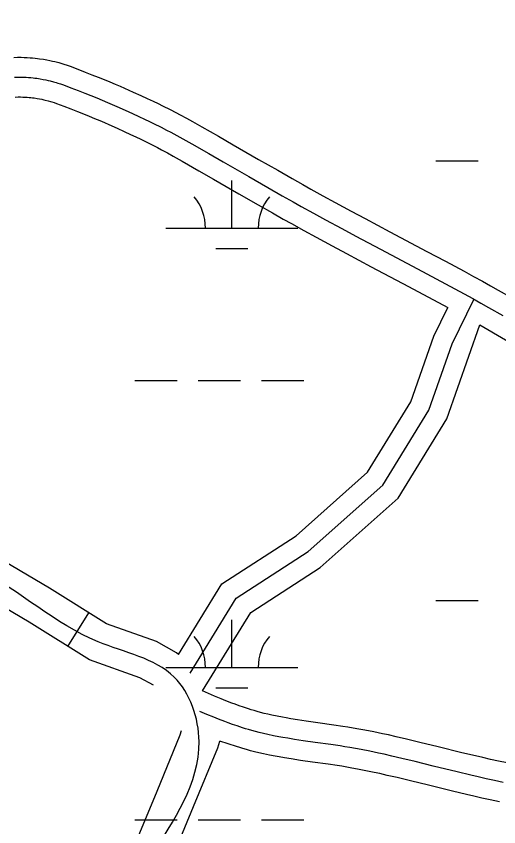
# Model space of a CAD drawing. Extents: x 3297735 to 3335592, y 670436 to 695807.
# Drawn here: x 3318127 to 3318492, y 692609 to 693223 of the extents above; entities that cross this region are included whole.
import ezdxf

# ---------------------------------------------------------------- set-up
doc = ezdxf.new("R2010")
doc.units = 0
for name, color, linetype in [('V-RIVR-EDGE', 7, 'Continuous'), ('V-ROAD-CNTR', 7, 'Continuous'), ('V-WETL-SWMP', 7, 'Continuous')]:
    doc.layers.add(name, color=color, linetype=linetype)

msp = doc.modelspace()

# ---------------------------------------------------------------- linework, layer by layer
at = {"layer": 'V-RIVR-EDGE'}
msp.add_spline([(3319555.14, 694014.55), (3319548.52, 694002.76), (3319539.36, 693985.79), (3319509.78, 693923.27), (3319496.46, 693903), (3319479.41, 693878.17), (3319464.01, 693854.58), (3319445.27, 693818.98), (3319424.44, 693775.51), (3319406.53, 693740.74), (3319395.69, 693713), (3319386.52, 693693.13), (3319372.79, 693671.61), (3319340.34, 693621.53), (3319316.61, 693580.14), (3319295.79, 693542.89), (3319282.06, 693520.96), (3319271.65, 693502.33), (3319267.89, 693489.49), (3319259.98, 693475.83), (3319250.42, 693465.08), (3319246.25, 693454.32), (3319237.93, 693442.32), (3319231.68, 693428.65), (3319225.43, 693414.99), (3319219.61, 693410.03), (3319205.47, 693391.42), (3319185.09, 693363.28), (3319164.7, 693327.69), (3319143.08, 693301.21), (3319109.39, 693253.21), (3319083.6, 693218.46), (3319061.14, 693187.85), (3319039.52, 693157.64), (3319018.29, 693123.29), (3318994.59, 693091.02), (3318949.68, 693031.86), (3318931.37, 693004.55), (3318913.08, 692981.38), (3318902.25, 692962.76), (3318892.68, 692944.55), (3318876.03, 692916.4), (3318861.86, 692887.84), (3318841.46, 692848.51), (3318822.29, 692807.53), (3318806.46, 692774.41), (3318803.1, 692758.66), (3318804.31, 692744.98), (3318808.02, 692734.61), (3318808.84, 692730.46), (3318817.11, 692725.47), (3318826.63, 692719.23), (3318832.83, 692713), (3318835.72, 692705.53), (3318835.27, 692692.27), (3318829.85, 692681.5), (3318819.88, 692669.09), (3318809.47, 692651.3), (3318783.24, 692602.87), (3318768.67, 692580.52), (3318760.79, 692575.98), (3318753.73, 692573.1), (3318747.11, 692573.94), (3318739.24, 692579.76), (3318735.53, 692585.58), (3318730.56, 692588.49), (3318721.44, 692588.1), (3318700.27, 692573.64), (3318679.48, 692549.66), (3318660.76, 692522.35), (3318646.6, 692493.37), (3318637.03, 692477.64), (3318624.96, 692456.95), (3318607.08, 692434.19), (3318599.98, 692413.49), (3318583.3, 692372.49), (3318565.82, 692342.28), (3318547.09, 692313.73), (3318534.2, 692295.52), (3318512.56, 692258.69), (3318488.02, 692224.76), (3318446.4, 692155.23), (3318418.11, 692112.61), (3318397.31, 692084.47), (3318386.91, 692066.68), (3318376.5, 692048.05), (3318354.44, 692011.22), (3318333.22, 691976.45), (3318316.13, 691940.02), (3318301.57, 691917.67), (3318275.38, 691884.99), (3318265.81, 691873), (3318250.82, 691844.85), (3318236.64, 691808.41), (3318222.07, 691781.09), (3318194.96, 691714.01), (3318179.96, 691684.2), (3318162.07, 691654.82), (3318140.84, 691619.64), (3318130.44, 691603.92), (3318120.89, 691595.24), (3318105.09, 691577.87), (3318090.12, 691558.42), (3318067.68, 691532.37), (3318043.56, 691501.75), (3318020.26, 691465.75), (3317998.21, 691433.06), (3317973.66, 691392.92), (3317962.42, 691371.81), (3317929.95, 691315.1), (3317907.9, 691282.41), (3317889.2, 691263.39), (3317870.48, 691238.16), (3317844.7, 691202.99), (3317833.05, 691186.02), (3317808.09, 691148.78), (3317780.64, 691109.47), (3317756.1, 691076.38), (3317731.98, 691045.35), (3317684.57, 690978.73), (3317668.76, 690954.73), (3317646.3, 690922.04), (3317635.48, 690907.15), (3317629.25, 690900.53), (3317620.1, 690889.36), (3317608.46, 690874.47), (3317601.4, 690867.03), (3317592.67, 690860.42), (3317585.59, 690845.93), (3317576.86, 690836), (3317565.64, 690821.11), (3317549.42, 690801.25), (3317522.4, 690767.75), (3317502.45, 690745), (3317489.97, 690727.62), (3317482.47, 690713.55), (3317479.54, 690701.12), (3317475.78, 690689.94), (3317474.94, 690683.31), (3317467.87, 690674.21), (3317451.65, 690653.94), (3317427.54, 690622.91), (3317406.33, 690593.95), (3317381.8, 690564.58), (3317328.18, 690504.62), (3317308.23, 690483.11), (3317290.78, 690466.16), (3317272.5, 690446.31), (3317248.81, 690422.74), (3317230.94, 690402.48), (3317202.23, 690356.54), (3317170.21, 690314.34), (3317129.47, 690266.36), (3317099.12, 690227.48), (3317085.82, 690212.59), (3317074.19, 690204.33), (3317063.38, 690189.85), (3317045.08, 690163.78), (3317020.95, 690128.61), (3316996.82, 690093.85), (3316970.63, 690059.1), (3316926.98, 690008.23), (3316891.65, 689970.6), (3316861.71, 689930.05), (3316828.03, 689887.86), (3316809.31, 689860.13), (3316797.25, 689841.93), (3316783.53, 689825.38), (3316737.37, 689762.08), (3316714.9, 689728.98), (3316681.64, 689687.61), (3316661.69, 689665.69), (3316647.97, 689646.66), (3316619.68, 689606.11), (3316602.63, 689581.28), (3316583.49, 689551.9), (3316563.93, 689519.62), (3316547.71, 689499.35), (3316541.89, 689491.9), (3316538.57, 689488.6), (3316532.31, 689474.1), (3316523.16, 689461.28), (3316509.03, 689445.15), (3316500.29, 689431.49), (3316493.22, 689419.9), (3316485.73, 689407.9), (3316486.11, 689397.12), (3316486.48, 689375.57), (3316487.29, 689371.01), (3316491.44, 689370.17), (3316493.5, 689366.43), (3316494.29, 689352.75), (3316496.75, 689341.56), (3316502.54, 689336.57), (3316504.2, 689334.08), (3316504.18, 689328.69), (3316501.27, 689325.8), (3316488.83, 689321.27), (3316487.17, 689319.61), (3316487.16, 689316.71), (3316492.96, 689316.7), (3316502.08, 689318.33), (3316508.3, 689318.32), (3316513.27, 689314.99), (3316516.58, 689314.98), (3316524.87, 689314.55), (3316535.62, 689303.33), (3316544.71, 689293.36), (3316545.54, 689290.04), (3316543.46, 689287.97), (3316525.66, 689296.72), (3316509.92, 689304.22), (3316502.06, 689307.14), (3316490.45, 689308.41), (3316482.58, 689308.02), (3316478.02, 689308.03), (3316473.47, 689311.77), (3316449.46, 689323.85), (3316424.59, 689324.74), (3316401.79, 689323.14), (3316381.47, 689318.22), (3316366.54, 689316.18), (3316352.85, 689311.24), (3316334.16, 689295.54), (3316302.2, 689277.79), (3316275.21, 689257.14), (3316266.49, 689249.28), (3316249.02, 689224.04), (3316230.28, 689191.76), (3316217.78, 689162.78), (3316200.69, 689125.93), (3316182.37, 689092.82), (3316162.8, 689054.73), (3316141.17, 689024.94), (3316114.57, 688996.41), (3316081.77, 688971.62), (3316036.89, 688926.14), (3316007.39, 688897.61), (3315987.04, 688880.67), (3315970.01, 688865.79), (3315959.63, 688858.77), (3315957.13, 688852.14), (3315955.46, 688848.42), (3315953.91, 688835.53)], degree=3, dxfattribs=at)
at = {"layer": 'V-ROAD-CNTR'}
msp.add_line((3318165.79, 692745.63), (3318181.66, 692771.09), dxfattribs=at)
for points in [[(3318124.93, 693191.52), (3318127.7, 693191.59), (3318130.29, 693191.58), (3318132.72, 693191.53), (3318134.99, 693191.43), (3318137.11, 693191.3), (3318139.09, 693191.14), (3318140.94, 693190.96), (3318142.66, 693190.77), (3318144.33, 693190.55), (3318147.29, 693190.11), (3318149.91, 693189.65), (3318152.18, 693189.2), (3318154.16, 693188.77), (3318155.94, 693188.35), (3318158.85, 693187.59), (3318161.08, 693186.95), (3318162.78, 693186.42), (3318165.21, 693185.62), (3318167.56, 693184.77), (3318173.43, 693182.55), (3318178.89, 693180.45), (3318184.01, 693178.44), (3318188.82, 693176.52), (3318193.33, 693174.69), (3318197.56, 693172.94), (3318201.53, 693171.28), (3318205.25, 693169.7), (3318208.75, 693168.19), (3318215.26, 693165.32), (3318220.96, 693162.74), (3318225.94, 693160.43), (3318230.29, 693158.37), (3318234.07, 693156.54), (3318237.4, 693154.91), (3318243.14, 693152.02), (3318247.45, 693149.8), (3318250.69, 693148.09), (3318255.48, 693145.52), (3318260.23, 693142.9), (3318267.09, 693139.04), (3318279.82, 693131.81), (3318290.92, 693125.45), (3318310.24, 693114.34), (3318324.69, 693106.04), (3318335.52, 693099.86), (3318343.65, 693095.26), (3318349.74, 693091.85), (3318358.91, 693086.76), (3318368.1, 693081.73), (3318380.23, 693075.19), (3318390.87, 693069.49), (3318409.56, 693059.54), (3318437.67, 693044.63), (3318451.74, 693037.14), (3318465.81, 693029.58), (3318472.95, 693025.7), (3318479.63, 693022.03), (3318485.87, 693018.57), (3318491.71, 693015.29), (3318502.59, 693009.12)], [(3318125.45, 693176.53), (3318127.86, 693176.59), (3318130.12, 693176.58), (3318132.23, 693176.54), (3318134.2, 693176.45), (3318136.04, 693176.34), (3318137.77, 693176.2), (3318139.37, 693176.04), (3318140.87, 693175.87), (3318142.28, 693175.69), (3318144.89, 693175.31), (3318147.16, 693174.91), (3318149.12, 693174.52), (3318150.83, 693174.15), (3318152.31, 693173.79), (3318154.88, 693173.12), (3318156.79, 693172.57), (3318158.2, 693172.14), (3318160.3, 693171.44), (3318162.37, 693170.7), (3318168.08, 693168.53), (3318173.45, 693166.46), (3318178.49, 693164.49), (3318183.22, 693162.6), (3318187.65, 693160.8), (3318191.81, 693159.09), (3318195.7, 693157.46), (3318199.34, 693155.91), (3318202.76, 693154.44), (3318209.15, 693151.62), (3318214.72, 693149.1), (3318219.58, 693146.85), (3318223.81, 693144.84), (3318227.5, 693143.06), (3318230.73, 693141.47), (3318236.34, 693138.65), (3318240.52, 693136.49), (3318243.64, 693134.85), (3318248.3, 693132.35), (3318252.93, 693129.79), (3318259.71, 693125.98), (3318272.39, 693118.78), (3318283.45, 693112.45), (3318302.76, 693101.33), (3318317.24, 693093.02), (3318328.12, 693086.82), (3318336.29, 693082.19), (3318342.43, 693078.75), (3318351.67, 693073.62), (3318360.94, 693068.55), (3318373.13, 693061.97), (3318383.81, 693056.26), (3318402.53, 693046.3), (3318430.63, 693031.39), (3318444.67, 693023.91), (3318458.68, 693016.38), (3318465.76, 693012.54), (3318472.38, 693008.9), (3318478.56, 693005.47), (3318484.34, 693002.23), (3318495.16, 692996.09)], [(3318125.97, 693161.54), (3318128.02, 693161.59), (3318129.94, 693161.58), (3318131.74, 693161.54), (3318133.41, 693161.47), (3318134.98, 693161.37), (3318136.44, 693161.26), (3318137.81, 693161.12), (3318139.09, 693160.98), (3318140.22, 693160.84), (3318142.49, 693160.5), (3318144.4, 693160.16), (3318146.06, 693159.83), (3318147.5, 693159.52), (3318148.69, 693159.24), (3318150.91, 693158.66), (3318152.49, 693158.2), (3318153.62, 693157.85), (3318155.39, 693157.27), (3318157.17, 693156.62), (3318162.73, 693154.52), (3318168.02, 693152.48), (3318172.97, 693150.54), (3318177.62, 693148.69), (3318181.97, 693146.92), (3318186.05, 693145.24), (3318189.86, 693143.64), (3318193.44, 693142.12), (3318196.76, 693140.69), (3318203.03, 693137.93), (3318208.47, 693135.46), (3318213.21, 693133.27), (3318217.34, 693131.31), (3318220.93, 693129.57), (3318224.05, 693128.04), (3318229.53, 693125.29), (3318233.59, 693123.19), (3318236.6, 693121.61), (3318241.12, 693119.17), (3318245.63, 693116.69), (3318252.34, 693112.92), (3318264.96, 693105.75), (3318275.99, 693099.44), (3318295.29, 693088.33), (3318309.79, 693080), (3318320.71, 693073.77), (3318328.93, 693069.12), (3318335.12, 693065.65), (3318344.43, 693060.48), (3318353.78, 693055.37), (3318366.02, 693048.76), (3318376.74, 693043.02), (3318395.49, 693033.05), (3318423.59, 693018.15), (3318453.54, 693002.18)], [(3318258.35, 692725.31), (3318293.31, 692782.11), (3318347.64, 692817.39), (3318404.3, 692867.68), (3318439.05, 692924.36), (3318456.69, 692974.71), (3318473.49, 693008.69)], [(3318249.46, 692739.48), (3318282.31, 692792.85), (3318338.53, 692829.36), (3318392.68, 692877.42), (3318425.42, 692930.83), (3318442.84, 692980.54), (3318453.54, 693002.18)], [(3318267.69, 692711.87), (3318304.32, 692771.37), (3318356.75, 692805.42), (3318415.93, 692857.94), (3318452.68, 692917.89), (3318477.63, 692989.1)], [(3318477.63, 692989.1), (3318519.64, 692964.57), (3318530.38, 692958.24), (3318546.54, 692948.71), (3318562.7, 692939.16), (3318568, 692936), (3318573.06, 692932.91), (3318577.93, 692929.89), (3318582.6, 692926.92), (3318587.09, 692924.01), (3318591.41, 692921.16), (3318595.56, 692918.36), (3318599.56, 692915.63), (3318603.46, 692912.92)], [(3318249.46, 692739.48), (3318247.94, 692740.82), (3318232.79, 692749.32), (3318195.14, 692762.69), (3318151.96, 692789.61), (3318105.82, 692816.73), (3318086.98, 692824.8), (3318033.22, 692843.61), (3317979.84, 692870.48), (3317929.06, 692903.14), (3317915.68, 692914.02)], [(3318230.55, 692716.18), (3318220.33, 692721.91), (3318182.03, 692735.51), (3318136.42, 692763.94), (3318092.26, 692789.91), (3318076.11, 692796.82), (3318021.48, 692815.94), (3317964.94, 692844.39), (3317911.43, 692878.82), (3317878.88, 692904.85)], [(3318498.49, 692657.33), (3318491.92, 692658.7), (3318485.73, 692660.05), (3318479.92, 692661.37), (3318474.48, 692662.64), (3318464.19, 692665.11), (3318446.08, 692669.58), (3318432.42, 692672.95), (3318422.1, 692675.43), (3318414.32, 692677.23), (3318408.45, 692678.55), (3318404.02, 692679.51), (3318397.39, 692680.9), (3318390.71, 692682.22), (3318386.14, 692683.06), (3318381.86, 692683.8), (3318377.85, 692684.45), (3318374.1, 692685.03), (3318367.15, 692686.05), (3318355.13, 692687.74), (3318346.21, 692689.01), (3318339.61, 692690.01), (3318334.71, 692690.8), (3318331.07, 692691.43), (3318328.38, 692691.92), (3318324.33, 692692.7), (3318320.33, 692693.53), (3318317.26, 692694.22), (3318314.41, 692694.92), (3318311.74, 692695.61), (3318309.23, 692696.3), (3318306.89, 692696.98), (3318304.69, 692697.65), (3318302.67, 692698.28), (3318298.77, 692699.56), (3318295.39, 692700.73), (3318292.44, 692701.79), (3318289.88, 692702.74), (3318285.3, 692704.51), (3318281.92, 692705.86), (3318276.78, 692707.98), (3318267.69, 692711.87)], [(3318495.52, 692642.62), (3318488.78, 692644.03), (3318482.47, 692645.41), (3318476.56, 692646.75), (3318471.02, 692648.04), (3318460.64, 692650.53), (3318442.49, 692655.02), (3318428.87, 692658.37), (3318418.65, 692660.83), (3318410.98, 692662.61), (3318405.22, 692663.9), (3318400.89, 692664.84), (3318394.4, 692666.2), (3318387.9, 692667.48), (3318383.51, 692668.29), (3318379.38, 692669), (3318375.5, 692669.63), (3318371.86, 692670.2), (3318365.02, 692671.21), (3318353.03, 692672.89), (3318344.03, 692674.17), (3318337.29, 692675.19), (3318332.24, 692676.01), (3318328.46, 692676.66), (3318325.63, 692677.17), (3318321.39, 692677.99), (3318317.16, 692678.87), (3318313.83, 692679.62), (3318310.74, 692680.37), (3318307.85, 692681.13), (3318305.15, 692681.87), (3318302.63, 692682.6), (3318300.28, 692683.31), (3318298.08, 692684), (3318293.98, 692685.35), (3318290.4, 692686.58), (3318287.28, 692687.7), (3318284.56, 692688.72), (3318279.82, 692690.55), (3318276.27, 692691.96), (3318270.97, 692694.16), (3318265.68, 692696.42)], [(3318136.82, 692399.93), (3318143.36, 692411.09), (3318165.97, 692472.57), (3318190.67, 692532.61), (3318215.26, 692592.38), (3318233.28, 692635.9), (3318250.93, 692678.55), (3318251.9, 692682.01)], [(3318162.71, 692384.77), (3318170.6, 692398.24), (3318193.93, 692461.68), (3318218.41, 692521.2), (3318242.99, 692580.94), (3318261, 692624.42), (3318279.33, 692668.72), (3318280.78, 692673.9)], [(3318492.56, 692627.92), (3318485.65, 692629.36), (3318479.21, 692630.77), (3318473.2, 692632.13), (3318467.57, 692633.44), (3318457.09, 692635.96), (3318438.9, 692640.45), (3318425.33, 692643.8), (3318415.2, 692646.23), (3318407.64, 692647.99), (3318401.98, 692649.26), (3318397.77, 692650.17), (3318391.42, 692651.5), (3318385.09, 692652.75), (3318380.88, 692653.52), (3318376.9, 692654.21), (3318373.15, 692654.82), (3318369.62, 692655.37), (3318362.89, 692656.36), (3318350.93, 692658.04), (3318341.85, 692659.33), (3318334.97, 692660.37), (3318329.76, 692661.21), (3318325.84, 692661.89), (3318322.87, 692662.43), (3318318.44, 692663.28), (3318313.98, 692664.21), (3318310.41, 692665.01), (3318307.07, 692665.83), (3318303.96, 692666.64), (3318301.07, 692667.43), (3318298.38, 692668.21), (3318295.87, 692668.97), (3318293.5, 692669.71), (3318280.78, 692673.9)]]:
    msp.add_lwpolyline(points, dxfattribs=at)
msp.add_spline([(3317345.93, 693695.67), (3317351.92, 693677.19), (3317350.07, 693617.89), (3317364.87, 693563.74), (3317367.12, 693500.15), (3317376.73, 693420.68), (3317363.97, 693327.55), (3317307.74, 693209.89), (3317253.75, 693108.38), (3317259.83, 693062.19), (3317313.55, 693009.1), (3317363.21, 692950.58), (3317410.27, 692891.94), (3317463.86, 692807.18), (3317510.91, 692730.22), (3317559.4, 692650.9), (3317597.22, 692591.93), (3317667.78, 692550.9), (3317749.68, 692501.46), (3317861.7, 692442.37), (3317956.96, 692417.92), (3318041.51, 692387.81), (3318108.07, 692375.05), (3318144.86, 692383.96), (3318179.95, 692467.13), (3318229.12, 692586.66), (3318265.13, 692673.64), (3318246.28, 692722.35), (3318188.59, 692749.1), (3318099.04, 692803.32), (3318027.35, 692829.77), (3317920.25, 692890.98), (3317840.99, 692970.39), (3317768.02, 693088.79), (3317666.23, 693160.62), (3317572.61, 693221.51), (3317492.85, 693272.27), (3317424.7, 693299.7), (3317395.66, 693310.01), (3317356.09, 693314.98)], degree=3, dxfattribs=at)
at = {"layer": 'V-WETL-SWMP'}
for p, q in [((3318444.52, 693113.1), (3318476.52, 693113.1)), ((3318289.93, 693062.36), (3318289.93, 693098.36)), ((3318239.93, 693062.36), (3318339.93, 693062.36)), ((3318277.93, 693046.93), (3318301.93, 693046.93)), ((3318216.52, 692946.92), (3318248.52, 692946.92)), ((3318264.52, 692946.92), (3318296.52, 692946.92)), ((3318312.52, 692946.92), (3318344.52, 692946.92)), ((3318444.52, 692780.42), (3318476.52, 692780.42)), ((3318289.93, 692729.68), (3318289.93, 692765.68)), ((3318239.93, 692729.68), (3318339.93, 692729.68)), ((3318277.93, 692714.25), (3318301.93, 692714.25)), ((3318216.52, 692614.25), (3318248.52, 692614.25)), ((3318264.52, 692614.25), (3318296.52, 692614.25)), ((3318312.52, 692614.25), (3318344.52, 692614.25))]:
    msp.add_line(p, q, dxfattribs=at)
for centre, start, end in [((3318234.69, 693062.83), 359.22818, 40.77183), ((3318345.17, 693062.83), 139.22818, 180.77184), ((3318234.68, 692730.16), 359.22818, 40.77183), ((3318345.17, 692730.16), 139.22818, 180.77184)]:
    msp.add_arc(centre, 35.25, start, end, dxfattribs=at)

doc.saveas('drawing.dxf')
